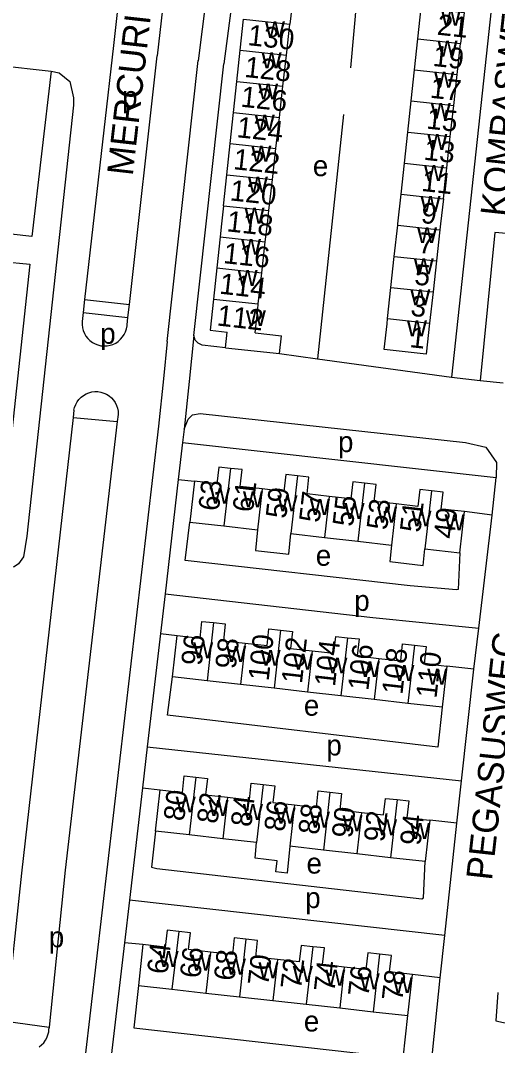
# Model space of a CAD drawing. Extents: x 161936 to 163647, y 386450 to 388633.
# Drawn here: x 162287.9 to 162379.9, y 386841.4 to 387039.2 of the extents above; entities that cross this region are included whole.
import ezdxf

# ---------------------------------------------------------------- set-up
doc = ezdxf.new("R2010")
doc.units = 0
for name, color, linetype in [('BLT_Basislijn', 7, 'Continuous'), ('BLT_Bebouwing', 7, 'Continuous'), ('BLT_Centroide', 7, 'Continuous'), ('BLT_Huisnummer', 7, 'Continuous'), ('BLT_Huisnummer_ tussenligend', 7, 'Continuous'), ('BLT_Onderverdeling_panden', 7, 'Continuous'), ('BLT_Straatnaam', 7, 'Continuous'), ('BLT_Vlakafsluiter', 7, 'Continuous')]:
    doc.layers.add(name, color=color, linetype=linetype)

msp = doc.modelspace()

# ---------------------------------------------------------------- linework, layer by layer
at = {"layer": 'BLT_Basislijn'}
for p, q in [((162316.2, 387127.55), (162305.84, 387034.41)), ((162325.13, 387126.24), (162314.24, 387032.38)), ((162328.71, 387082.75), (162322.19, 387031.46)), ((162329.64, 387050.4), (162327.15, 387030.88)), ((162351.61, 387030.05), (162353.24, 387047.75)), ((162379.07, 387044.79), (162371.07, 386970.35)), ((162305.84, 387034.41), (162300.26, 386985.38)), ((162272.78, 387031.77), (162293.82, 387029.42)), ((162308.92, 386984.39), (162314.24, 387032.38)), ((162316.18, 386977.28), (162322.19, 387031.5)), ((162321.34, 386978.43), (162327.15, 387030.88)), ((162350.21, 387021.04), (162345.21, 386973.94)), ((162300.26, 386985.38), (162299.98, 386982.89)), ((162300.26, 386985.38), (162308.92, 386984.39)), ((162308.64, 386981.9), (162308.92, 386984.39)), ((162299.98, 386982.89), (162299.77, 386981.11)), ((162299.98, 386982.89), (162308.64, 386981.9)), ((162308.49, 386980.49), (162308.64, 386981.9)), ((162321.34, 386978.43), (162320.42, 386969.53)), ((162337.88, 386974.96), (162345.21, 386973.94)), ((162345.21, 386973.94), (162371.07, 386970.35)), ((162371.07, 386970.35), (162376.57, 386969.75)), ((162376.57, 386969.75), (162381.05, 386969.29)), ((162298.06, 386962.6), (162288.11, 386874.63)), ((162298.22, 386963.98), (162298.06, 386962.6)), ((162298.06, 386962.6), (162306.57, 386961.84)), ((162306.57, 386961.84), (162296.51, 386875.26)), ((162306.62, 386962.26), (162306.57, 386961.84)), ((162319.48, 386960.34), (162319.18, 386957.77)), ((162319.18, 386957.77), (162318.35, 386950.62)), ((162319.18, 386957.77), (162379.7, 386950.99)), ((162378.87, 386943.75), (162379.7, 386950.99)), ((162318.35, 386950.62), (162315.79, 386928.54)), ((162318.35, 386950.62), (162321.47, 386950.28)), ((162378.87, 386943.75), (162373.54, 386944.42)), ((162376.3, 386921.96), (162378.87, 386943.75)), ((162315.79, 386928.54), (162314.9, 386920.88)), ((162375.37, 386914.02), (162376.3, 386921.96)), ((162314.9, 386920.88), (162312.36, 386899.06)), ((162314.9, 386920.88), (162318.16, 386920.49)), ((162375.37, 386914.02), (162370.16, 386914.62)), ((162372.95, 386892.45), (162375.37, 386914.02)), ((162312.36, 386899.06), (162311.44, 386891.11)), ((162312.36, 386899.06), (162372.95, 386892.45)), ((162372.08, 386884.29), (162372.95, 386892.45)), ((162311.44, 386891.11), (162314.85, 386890.73)), ((162372.08, 386884.29), (162366.85, 386884.87)), ((162369.77, 386862.63), (162372.08, 386884.29)), ((162288.11, 386874.63), (162285.06, 386846.09)), ((162296.51, 386875.26), (162293.42, 386844.92)), ((162369.77, 386862.63), (162308.92, 386869.43)), ((162368.89, 386854.47), (162369.77, 386862.63)), ((162311.53, 386860.87), (162307.96, 386861.22)), ((162368.89, 386854.47), (162363.51, 386855.09)), ((162285.06, 386846.09), (162293.42, 386844.92)), ((162293.42, 386844.92), (162293.39, 386844.59))]:
    msp.add_line(p, q, dxfattribs=at)
for points in [[(162293.82, 387029.42), (162290.12, 386997.5), (162268.42, 386999.97), (162268.07, 387000.01)], [(162293.82, 387029.42), (162295.39, 387029.14), (162297.43, 387027.42), (162298.16, 387024.3), (162298.12, 387022.89), (162289.13, 386939.66), (162288.49, 386935.72), (162287.51, 386934.38), (162286.71, 386933.79), (162283.32, 386933.25)], [(162383.91, 386997.91), (162379.42, 386998.33), (162376.57, 386969.75)], [(162284.39, 386992.7), (162289.73, 386992.2), (162284.56, 386944.34), (162284.53, 386944.09)], [(162299.77, 386981.11), (162299.77, 386980.52), (162299.84, 386979.93), (162299.99, 386979.36), (162300.22, 386978.82), (162300.52, 386978.31), (162300.88, 386977.84), (162301.31, 386977.43), (162301.78, 386977.08), (162302.3, 386976.8), (162302.85, 386976.59), (162303.43, 386976.45), (162304.02, 386976.4), (162304.61, 386976.42), (162305.19, 386976.53), (162305.75, 386976.71), (162306.28, 386976.97), (162306.77, 386977.29), (162307.22, 386977.68), (162307.61, 386978.13), (162307.93, 386978.62), (162308.18, 386979.15), (162308.37, 386979.72), (162308.47, 386980.3), (162308.49, 386980.49)], [(162327.44, 386976.03), (162322.95, 386976.53), (162322.15, 386976.93), (162321.63, 386977.5), (162321.34, 386978.43)], [(162315.47, 386970.04), (162314.52, 386960.92), (162300.32, 386838.8)], [(162298.22, 386963.98), (162298.35, 386964.55), (162298.56, 386965.09), (162298.84, 386965.61), (162299.18, 386966.08), (162299.59, 386966.5), (162300.05, 386966.86), (162300.56, 386967.15), (162301.1, 386967.38), (162301.67, 386967.52), (162302.25, 386967.59), (162302.83, 386967.58), (162303.41, 386967.49), (162303.97, 386967.32), (162304.51, 386967.07), (162305, 386966.76), (162305.45, 386966.38), (162305.84, 386965.95), (162306.17, 386965.46), (162306.42, 386964.93), (162306.61, 386964.38), (162306.72, 386963.8), (162306.74, 386963.22), (162306.69, 386962.64), (162306.62, 386962.26)], [(162319.48, 386960.34), (162320.22, 386962.26), (162321.08, 386963.08), (162322.57, 386963.34), (162373.74, 386957.75), (162377.67, 386956.87), (162379.71, 386953.93), (162379.7, 386950.99)], [(162372.63, 386936.46), (162372.35, 386929.41), (162372.04, 386929.31), (162363.08, 386930.08), (162319.7, 386935), (162320.57, 386942.42)], [(162315.79, 386928.54), (162355.9, 386923.98), (162376.3, 386921.96)], [(162369.26, 386906.66), (162368.39, 386898.98), (162316.27, 386905.16), (162317.26, 386912.54)], [(162311.44, 386891.11), (162308.92, 386869.43)], [(162313.95, 386882.78), (162313.18, 386875.82), (162314.23, 386875.55), (162365.3, 386869.7), (162365.62, 386869.91), (162365.95, 386876.88)], [(162308.92, 386869.43), (162307.96, 386861.22)], [(162307.96, 386861.22), (162305.29, 386838.22)], [(162305.29, 386838.22), (162365.1, 386832.52), (162366.78, 386834.31), (162368.89, 386854.47)], [(162310.64, 386852.98), (162309.75, 386844.77), (162361.7, 386838.94), (162362.62, 386847.17)], [(162379.97, 386851.64), (162379.61, 386846.15), (162382.58, 386845.51), (162384.19, 386843.79), (162384.1, 386838.92), (162458.9, 386830.4)], [(162291.51, 386841.15), (162291.97, 386841.51), (162292.38, 386841.92), (162292.72, 386842.39), (162293, 386842.9), (162293.21, 386843.44), (162293.34, 386844.01), (162293.39, 386844.59)]]:
    msp.add_lwpolyline(points, dxfattribs=at)
at = {"layer": 'BLT_Bebouwing'}
for p, q in [((162330.28, 387033.46), (162330.92, 387039.46)), ((162339.19, 387032.5), (162339.87, 387038.5)), ((162363.9, 387029.68), (162364.55, 387035.68)), ((162372.15, 387028.79), (162372.81, 387034.79)), ((162329.64, 387027.46), (162330.28, 387033.46)), ((162338.52, 387026.51), (162339.19, 387032.5)), ((162363.26, 387023.68), (162363.9, 387029.68)), ((162371.48, 387022.8), (162372.15, 387028.79)), ((162328.99, 387021.46), (162329.64, 387027.46)), ((162337.84, 387020.51), (162338.52, 387026.51)), ((162362.61, 387017.68), (162363.26, 387023.68)), ((162370.82, 387016.8), (162371.48, 387022.8)), ((162328.35, 387015.45), (162328.99, 387021.46)), ((162337.16, 387014.51), (162337.84, 387020.51)), ((162361.96, 387011.69), (162362.61, 387017.68)), ((162370.15, 387010.8), (162370.82, 387016.8)), ((162327.71, 387009.45), (162328.35, 387015.45)), ((162336.49, 387008.51), (162337.16, 387014.51)), ((162361.32, 387005.69), (162361.96, 387011.69)), ((162369.49, 387004.81), (162370.15, 387010.8)), ((162327.07, 387003.45), (162327.71, 387009.45)), ((162335.81, 387002.52), (162336.49, 387008.51)), ((162360.02, 386993.69), (162360.67, 386999.69)), ((162368.82, 386998.81), (162368.15, 386992.82)), ((162326.43, 386997.45), (162325.78, 386991.45)), ((162334.46, 386990.52), (162335.13, 386996.52)), ((162359.37, 386987.7), (162360.02, 386993.69)), ((162368.15, 386992.82), (162367.49, 386986.82)), ((162325.78, 386991.45), (162325.14, 386985.45)), ((162333.78, 386984.53), (162334.46, 386990.52)), ((162358.73, 386981.7), (162359.37, 386987.7)), ((162367.49, 386986.82), (162366.82, 386980.82)), ((162327.44, 386976.03), (162327.78, 386979.09)), ((162333.15, 386978.92), (162338.26, 386978.34)), ((162337.88, 386974.96), (162338.26, 386978.34)), ((162327.44, 386976.03), (162337.88, 386974.96)), ((162321.47, 386950.28), (162320.57, 386942.42)), ((162372.63, 386936.46), (162373.54, 386944.42)), ((162320.57, 386942.42), (162327.14, 386941.66)), ((162327.14, 386941.66), (162333.61, 386940.92)), ((162340.05, 386940.19), (162346.52, 386939.45)), ((162346.52, 386939.45), (162353, 386938.71)), ((162353, 386938.71), (162359.45, 386937.97)), ((162365.91, 386937.23), (162372.63, 386936.46)), ((162317.26, 386912.54), (162318.16, 386920.49)), ((162370.16, 386914.62), (162369.26, 386906.66)), ((162323.89, 386911.79), (162317.26, 386912.54)), ((162330.35, 386911.06), (162323.89, 386911.79)), ((162336.82, 386910.33), (162330.35, 386911.06)), ((162343.27, 386909.6), (162336.82, 386910.33)), ((162349.7, 386908.87), (162343.27, 386909.6)), ((162356.16, 386908.14), (162349.7, 386908.87)), ((162362.62, 386907.41), (162356.16, 386908.14)), ((162369.26, 386906.66), (162362.62, 386907.41)), ((162313.95, 386882.78), (162314.85, 386890.73)), ((162366.85, 386884.87), (162365.95, 386876.88)), ((162320.47, 386882.04), (162313.95, 386882.78)), ((162326.93, 386881.3), (162320.47, 386882.04)), ((162333.43, 386880.57), (162326.93, 386881.3)), ((162346.33, 386879.11), (162339.89, 386879.84)), ((162352.81, 386878.37), (162346.33, 386879.11)), ((162359.29, 386877.64), (162352.81, 386878.37)), ((162365.95, 386876.88), (162359.29, 386877.64)), ((162311.53, 386860.87), (162310.64, 386852.98)), ((162362.62, 386847.17), (162363.51, 386855.09)), ((162310.64, 386852.98), (162317.13, 386852.26)), ((162317.13, 386852.26), (162323.68, 386851.52)), ((162323.68, 386851.52), (162330.16, 386850.8)), ((162330.16, 386850.8), (162336.59, 386850.08)), ((162336.59, 386850.08), (162343.04, 386849.36)), ((162343.04, 386849.36), (162349.48, 386848.64)), ((162349.48, 386848.64), (162355.93, 386847.92)), ((162355.93, 386847.92), (162362.62, 386847.17))]:
    msp.add_line(p, q, dxfattribs=at)
for points in [[(162340.55, 387044.5), (162339.87, 387038.5)], [(162364.55, 387035.68), (162365.2, 387041.68), (162368.51, 387041.31), (162373.48, 387040.76), (162372.81, 387034.79)], [(162360.67, 386999.69), (162360.7, 387000), (162361.32, 387005.69)], [(162369.49, 387004.81), (162368.95, 387000), (162368.82, 386998.81)], [(162327.07, 387003.45), (162326.7, 387000), (162326.43, 386997.45)], [(162335.13, 386996.52), (162335.53, 387000), (162335.81, 387002.52)], [(162325.14, 386985.45), (162324.5, 386979.44), (162327.78, 386979.09)], [(162333.15, 386978.92), (162333.66, 386983.49), (162333.78, 386984.53)], [(162366.82, 386980.82), (162366.15, 386974.8), (162358.08, 386975.69), (162358.61, 386980.66), (162358.73, 386981.7)], [(162328.41, 386952.78), (162326.15, 386953.04), (162325.78, 386949.79), (162321.47, 386950.28)], [(162334.51, 386948.82), (162330.3, 386949.3), (162330.67, 386952.53), (162328.41, 386952.78)], [(162341.33, 386951.36), (162339.1, 386951.61), (162338.72, 386948.34), (162334.51, 386948.82)], [(162347.42, 386947.37), (162343.19, 386947.85), (162343.56, 386951.1), (162341.33, 386951.36)], [(162354.28, 386949.91), (162352.03, 386950.17), (162351.66, 386946.89), (162347.42, 386947.37)], [(162360.36, 386945.93), (162356.15, 386946.41), (162356.53, 386949.65), (162354.28, 386949.91)], [(162367.19, 386948.44), (162364.94, 386948.69), (162364.57, 386945.44), (162360.36, 386945.93)], [(162373.54, 386944.42), (162369.07, 386944.93), (162369.44, 386948.18), (162367.19, 386948.44)], [(162333.61, 386940.92), (162333.23, 386936.93), (162339.68, 386936.19), (162340.05, 386940.19)], [(162359.45, 386937.97), (162359.15, 386934.8), (162365.61, 386934.06), (162365.91, 386937.23)], [(162318.16, 386920.49), (162322.54, 386920), (162322.91, 386923.25), (162325.16, 386923)], [(162325.16, 386923), (162327.4, 386922.74), (162327.04, 386919.52), (162331.25, 386919.04)], [(162331.25, 386919.04), (162335.46, 386918.57), (162335.83, 386921.81), (162338.09, 386921.56)], [(162338.09, 386921.56), (162340.35, 386921.3), (162339.98, 386918.03), (162344.17, 386917.56)], [(162344.17, 386917.56), (162348.35, 386917.09), (162348.72, 386920.35), (162350.97, 386920.1)], [(162350.97, 386920.1), (162353.21, 386919.85), (162352.85, 386916.57), (162357.05, 386916.1)], [(162357.05, 386916.1), (162361.26, 386915.62), (162361.63, 386918.89), (162363.89, 386918.63)], [(162363.89, 386918.63), (162366.14, 386918.38), (162365.77, 386915.11), (162370.16, 386914.62)], [(162314.85, 386890.73), (162319.14, 386890.24), (162319.5, 386893.46), (162321.74, 386893.2)], [(162321.74, 386893.2), (162323.98, 386892.95), (162323.62, 386889.77), (162327.84, 386889.29)], [(162327.84, 386889.29), (162332.06, 386888.81), (162332.42, 386892.02), (162334.7, 386891.76)], [(162334.7, 386891.76), (162336.97, 386891.5), (162336.61, 386888.29), (162340.79, 386887.82)], [(162340.79, 386887.82), (162344.98, 386887.34), (162345.34, 386890.54), (162347.6, 386890.28)], [(162347.6, 386890.28), (162349.86, 386890.02), (162349.5, 386886.86), (162353.71, 386886.38)], [(162353.71, 386886.38), (162357.93, 386885.91), (162358.29, 386889.09), (162360.56, 386888.84)], [(162360.56, 386888.84), (162362.82, 386888.58), (162362.46, 386885.36), (162366.85, 386884.87)], [(162339.89, 386879.84), (162339.36, 386874.65), (162337.19, 386874.89), (162337.44, 386877.06), (162333.15, 386877.55), (162333.43, 386880.57)], [(162318.43, 386863.37), (162316.18, 386863.64), (162315.82, 386860.39), (162311.53, 386860.87)], [(162324.56, 386859.42), (162320.33, 386859.89), (162320.69, 386863.11), (162318.43, 386863.37)], [(162331.4, 386861.91), (162329.15, 386862.16), (162328.79, 386858.94), (162324.56, 386859.42)], [(162337.48, 386857.98), (162333.29, 386858.45), (162333.65, 386861.66), (162331.4, 386861.91)], [(162344.28, 386860.46), (162342.02, 386860.71), (162341.67, 386857.51), (162337.48, 386857.98)], [(162350.36, 386856.54), (162346.17, 386857), (162346.53, 386860.21), (162344.28, 386860.46)], [(162357.18, 386859.02), (162354.91, 386859.27), (162354.55, 386856.07), (162350.36, 386856.54)], [(162363.51, 386855.09), (162359.09, 386855.58), (162359.45, 386858.76), (162357.18, 386859.02)]]:
    msp.add_lwpolyline(points, dxfattribs=at)
at = {"layer": 'BLT_Onderverdeling_panden'}
for p, q in [((162330.92, 387039.46), (162339.87, 387038.5)), ((162364.55, 387035.68), (162372.81, 387034.79)), ((162330.28, 387033.46), (162339.19, 387032.5)), ((162363.9, 387029.68), (162372.15, 387028.79)), ((162329.64, 387027.46), (162338.52, 387026.51)), ((162363.26, 387023.68), (162371.48, 387022.8)), ((162328.99, 387021.46), (162337.84, 387020.51)), ((162362.61, 387017.68), (162370.82, 387016.8)), ((162328.35, 387015.45), (162337.16, 387014.51)), ((162361.96, 387011.69), (162370.15, 387010.8)), ((162327.71, 387009.45), (162336.49, 387008.51)), ((162361.32, 387005.69), (162369.49, 387004.81)), ((162327.07, 387003.45), (162335.81, 387002.52)), ((162360.67, 386999.69), (162368.82, 386998.81)), ((162326.43, 386997.45), (162335.13, 386996.52)), ((162360.02, 386993.69), (162368.15, 386992.82)), ((162325.78, 386991.45), (162334.46, 386990.52)), ((162359.37, 386987.7), (162367.49, 386986.82)), ((162325.14, 386985.45), (162333.78, 386984.53)), ((162358.73, 386981.7), (162366.82, 386980.82)), ((162328.41, 386952.78), (162327.14, 386941.66)), ((162341.33, 386951.36), (162340.05, 386940.19)), ((162334.51, 386948.82), (162333.61, 386940.92)), ((162354.28, 386949.91), (162353, 386938.71)), ((162347.42, 386947.37), (162346.52, 386939.45)), ((162367.19, 386948.44), (162365.91, 386937.23)), ((162360.36, 386945.93), (162359.45, 386937.97)), ((162325.16, 386923), (162323.89, 386911.79)), ((162338.09, 386921.56), (162336.82, 386910.33)), ((162331.25, 386919.04), (162330.35, 386911.06)), ((162350.97, 386920.1), (162349.7, 386908.87)), ((162344.17, 386917.56), (162343.27, 386909.6)), ((162363.89, 386918.63), (162362.62, 386907.41)), ((162357.05, 386916.1), (162356.16, 386908.14)), ((162321.74, 386893.2), (162320.47, 386882.04)), ((162334.7, 386891.76), (162333.43, 386880.57)), ((162347.6, 386890.28), (162346.33, 386879.11)), ((162327.84, 386889.29), (162326.93, 386881.3)), ((162340.79, 386887.82), (162339.89, 386879.84)), ((162360.56, 386888.84), (162359.29, 386877.64)), ((162353.71, 386886.38), (162352.81, 386878.37)), ((162318.43, 386863.37), (162317.13, 386852.26)), ((162331.4, 386861.91), (162330.16, 386850.8)), ((162344.28, 386860.46), (162343.04, 386849.36)), ((162324.56, 386859.42), (162323.68, 386851.52)), ((162337.48, 386857.98), (162336.59, 386850.08)), ((162357.18, 386859.02), (162355.93, 386847.92)), ((162350.36, 386856.54), (162349.48, 386848.64))]:
    msp.add_line(p, q, dxfattribs=at)
at = {"layer": 'BLT_Vlakafsluiter'}
for p, q in [((162316.18, 386977.28), (162315.47, 386970.04)), ((162320.42, 386969.53), (162319.48, 386960.34))]:
    msp.add_line(p, q, dxfattribs=at)

# ---------------------------------------------------------------- texts
at = {"layer": 'BLT_Centroide'}
for s, p in [('w', (162369.01, 387038.22)), ('w', (162335.06, 387035.97)), ('w', (162368.35, 387032.25)), ('w', (162334.41, 387029.97)), ('w', (162367.7, 387026.25)), ('w', (162333.75, 387023.97)), ('p', (162307.52, 387022.52)), ('w', (162367.05, 387020.25)), ('w', (162333.09, 387017.97)), ('w', (162366.38, 387014.25)), ('w', (162332.43, 387011.97)), ('e', (162344.3, 387009.17)), ('w', (162365.73, 387008.25)), ('w', (162331.77, 387006)), ('w', (162365.07, 387002.25)), ('w', (162331.12, 387000)), ('w', (162364.41, 386996.25)), ('w', (162330.45, 386994)), ('w', (162363.77, 386990.25)), ('w', (162329.79, 386988)), ('w', (162363.1, 386984.25)), ('w', (162331.38, 386980.23)), ('w', (162362.45, 386978.25)), ('p', (162303.29, 386976.82)), ('p', (162349.16, 386955.91)), ('w', (162324.48, 386945.95)), ('w', (162330.83, 386945.25)), ('w', (162337.47, 386944.47)), ('w', (162343.73, 386943.77)), ('w', (162350.41, 386943.02)), ('w', (162356.69, 386942.31)), ('w', (162363.33, 386941.56)), ('w', (162369.72, 386940.81)), ('e', (162344.87, 386933.98)), ('p', (162352.3, 386925.27)), ('w', (162321.2, 386916.12)), ('w', (162327.58, 386915.42)), ('w', (162334.22, 386914.67)), ('w', (162340.48, 386913.94)), ('w', (162347.11, 386913.19)), ('w', (162353.38, 386912.48)), ('w', (162360.02, 386911.73)), ('w', (162366.39, 386911.02)), ('e', (162342.57, 386905.04)), ('p', (162346.92, 386897.36)), ('w', (162317.84, 386886.36)), ('w', (162324.16, 386885.67)), ('w', (162330.81, 386884.91)), ('w', (162337.11, 386884.2)), ('w', (162343.73, 386883.44)), ('w', (162350.02, 386882.75)), ('w', (162356.69, 386881.98)), ('w', (162363.06, 386881.25)), ('e', (162343.08, 386874.57)), ('p', (162342.83, 386867.91)), ('p', (162293.37, 386860.34)), ('w', (162314.53, 386856.53)), ('w', (162320.84, 386855.84)), ('w', (162327.53, 386855.09)), ('w', (162333.81, 386854.38)), ('w', (162340.44, 386853.66)), ('w', (162346.7, 386852.94)), ('w', (162353.33, 386852.22)), ('w', (162359.72, 386851.5)), ('e', (162342.57, 386844.09))]:
    msp.add_text(s, height=4, dxfattribs=at).set_placement(p)
at = {"layer": 'BLT_Huisnummer'}
for s, rotation, p in [('21', 353.8452, (162368.14, 387036.49)), ('128', 353.8943, (162331, 387028.33)), ('17', 353.8456, (162366.79, 387024.32)), ('124', 353.8918, (162329.5, 387016.7)), ('13', 353.8457, (162365.58, 387012.35)), ('120', 353.8958, (162328.19, 387004.51)), ('9', 353.8388, (162365.04, 387000.16)), ('116', 353.891, (162326.91, 386992.4)), ('5', 353.8389, (162363.78, 386988.27)), ('112', 353.5471, (162325.67, 386980.37)), ('1', 353.6839, (162362.85, 386976.19)), ('63', 83.4751, (162326.16, 386944.42)), ('57', 83.4829, (162345.59, 386942.19)), ('53', 83.4757, (162358.62, 386940.76)), ('49', 83.4749, (162371.56, 386939.06)), ('96', 83.5598, (162322.84, 386914.58)), ('100', 83.5598, (162335.77, 386911.64)), ('104', 83.5562, (162348.56, 386910.56)), ('110', 83.5507, (162368.15, 386908.29)), ('80', 83.5259, (162319.46, 386884.58)), ('84', 83.5314, (162332.42, 386883.46)), ('88', 83.5343, (162345.45, 386881.96)), ('94', 83.533, (162365.06, 386879.87)), ('64', 83.624, (162316.26, 386855.03)), ('68', 83.624, (162329.15, 386853.75)), ('72', 83.628, (162342.02, 386852.12)), ('78', 83.6249, (162361.55, 386849.87))]:
    msp.add_text(s, height=4, rotation=rotation, dxfattribs=at).set_placement(p)
at = {"layer": 'BLT_Huisnummer_ tussenligend'}
for s, rotation, p in [('130', 353.8943, (162331.63, 387034.47)), ('19', 353.8456, (162367.31, 387030.46)), ('126', 353.8918, (162330.27, 387022.59)), ('15', 353.8457, (162366.09, 387018.37)), ('122', 353.8958, (162328.84, 387010.53)), ('11', 353.8388, (162365.13, 387006.33)), ('118', 353.891, (162327.56, 386998.54)), ('7', 353.8389, (162364.53, 386994.41)), ('114', 353.5471, (162326.16, 386986.51)), ('3', 353.6839, (162363.04, 386982.25)), ('61', 83.4829, (162332.76, 386944.19)), ('59', 83.4829, (162339.15, 386942.97)), ('55', 83.4757, (162352.05, 386941.41)), ('51', 83.4749, (162365.04, 386940.28)), ('98', 83.5598, (162329.41, 386913.94)), ('102', 83.5484, (162342.19, 386911.11)), ('106', 83.5562, (162355.01, 386909.78)), ('108', 83.5562, (162361.58, 386909.02)), ('82', 83.5259, (162325.9, 386884.08)), ('86', 83.5314, (162338.86, 386882.56)), ('90', 83.5343, (162351.89, 386881.3)), ('92', 83.5343, (162358.08, 386880.54)), ('66', 83.624, (162322.58, 386854.26)), ('70', 83.628, (162335.69, 386852.82)), ('74', 83.628, (162348.46, 386851.6)), ('76', 83.628, (162355.03, 386850.69))]:
    msp.add_text(s, height=4, rotation=rotation, dxfattribs=at).set_placement(p)
at = {"layer": 'BLT_Straatnaam'}
for s, height, rotation, p in [('MERCURIUSLAAN', 4.9999, 83.5708, (162309.55, 387009.11)), ('KOMPASWEG', 5, 83.8221, (162381.59, 387001.24)), ('PEGASUSWEG', 5, 83.6654, (162378.84, 386873.14))]:
    msp.add_text(s, height=height, rotation=rotation, dxfattribs=at).set_placement(p)

doc.saveas('drawing.dxf')
